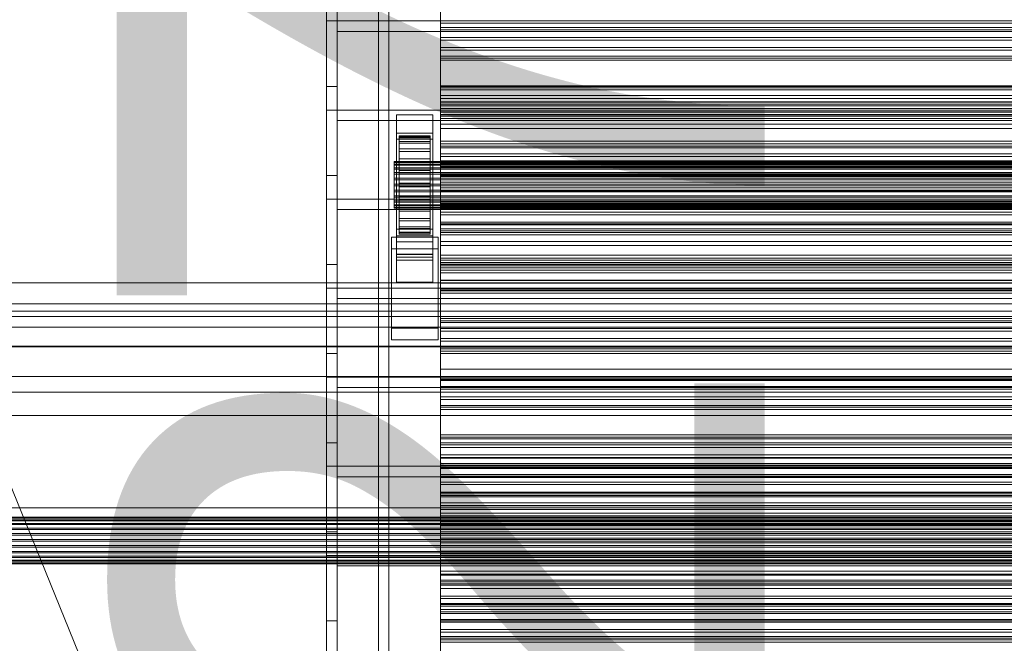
# Model space of a CAD drawing. Header units: millimetres. Extents: x -2233 to 61924, y -68080 to 6847.
# Tile 257 of 656: x -1412 to -1032, y -32981 to -32740. Entities that reach past the tile are written whole.
import ezdxf

# ---------------------------------------------------------------- set-up
doc = ezdxf.new("R2010")
doc.units = ezdxf.units.MM
for name, color, linetype, lineweight in [('COTAS_O', 1, 'Continuous', 0), ('frontal_C03', 7, 'Continuous', 0), ('frontal_C03-dry', 7, 'Continuous', 0), ('frontal_dosificador', 7, 'Continuous', 0), ('frontal_tolva', 7, 'Continuous', 0)]:
    doc.layers.add(name, color=color, linetype=linetype, lineweight=lineweight)
doc.dimstyles.new('R19_100', dxfattribs={"dimtxt": 250, "dimasz": 150, "dimexe": 150, "dimexo": 80, "dimgap": 100, "dimtad": 1, "dimtih": 1, "dimtoh": 1, "dimdsep": 46, "dimcen": 0.09, "dimadec": 0, "dimazin": 0, "dimtfac": 1, "dimtdec": 4, "dimtofl": 0, "dimtmove": 0, "dimatfit": 3, "dimfxl": 1, "dimtolj": 1, "dimtzin": 0, "dimarcsym": 0})

# ---------------------------------------------------------------- blocks, each defined once
blk = doc.blocks.new('DIM_R27_51')
at = {"layer": 'COTAS_O'}
for p, q in [((-1725, -31700), (-1025, -31700)), ((-1025, -31700), (-1070, -31850)), ((-1025, -34400), (-1025, -31700)), ((-1025, -31700), (-980, -31850)), ((-1025, -34400), (-1070, -34250)), ((-1025, -34400), (-980, -34250)), ((-1725, -34400), (-1025, -34400))]:
    blk.add_line(p, q, dxfattribs=at)
blk.add_text('2700 O', height=250, rotation=90, dxfattribs=at).set_placement((-1125, -33050))

msp = doc.modelspace()

# ---------------------------------------------------------------- linework, layer by layer
at = {"layer": 'frontal_C03'}
for p, q in [((-1274, -34875.113), (-1274, -32314.944)), ((-1270, -32314.944), (-1270, -34875.113)), ((-1270, -34879.011), (-1270, -32318.841)), ((-1274, -32441.623), (-1274, -35001.792)), ((-1270, -35001.792), (-1270, -32441.623)), ((-1250, -32745.051), (-1250, -32743.516)), ((-1250, -32743.516), (-1250, -32744.398)), ((1250, -32743.516), (-1250, -32743.516)), ((-1250, -32744.398), (-1250, -32747.358)), ((1250, -32744.398), (-1250, -32744.398)), ((-1250, -32748.416), (-1250, -32745.051)), ((1250, -32745.051), (-1250, -32745.051)), ((-1250, -32747.358), (-1250, -32751.268)), ((1250, -32747.358), (-1250, -32747.358)), ((-1250, -32752.325), (-1250, -32748.416)), ((-1250, -32748.416), (1250, -32748.416)), ((-1250, -32751.268), (-1250, -32754.633)), ((1250, -32751.268), (-1250, -32751.268)), ((-1250, -32755.286), (-1250, -32752.325)), ((1250, -32752.325), (-1250, -32752.325)), ((-1250, -32754.633), (-1250, -32756.167)), ((1250, -32754.633), (-1250, -32754.633)), ((-1250, -32756.167), (-1250, -32755.286)), ((1250, -32755.286), (-1250, -32755.286)), ((1250, -32756.167), (-1250, -32756.167)), ((-1250, -32767.509), (-1250, -32765.974)), ((-1250, -32765.974), (-1250, -32766.855)), ((1250, -32765.974), (-1250, -32765.974)), ((-1250, -32766.855), (-1250, -32769.816)), ((1250, -32766.855), (-1250, -32766.855)), ((-1250, -32770.873), (-1250, -32767.509)), ((1250, -32767.509), (-1250, -32767.509)), ((-1250, -32769.816), (-1250, -32773.726)), ((1250, -32769.816), (-1250, -32769.816)), ((-1250, -32774.783), (-1250, -32770.873)), ((-1250, -32770.873), (1250, -32770.873)), ((-1250, -32773.105), (-1250, -32772.308)), ((-1250, -32772.308), (-1250, -32773.69)), ((-1250, -32772.308), (1250, -32772.308)), ((-1250, -32776.028), (-1250, -32773.105)), ((-1250, -32773.105), (1250, -32773.105)), ((-1250, -32773.69), (-1250, -32777.157)), ((-1250, -32773.69), (1250, -32773.69)), ((-1250, -32773.726), (-1250, -32777.09)), ((1250, -32773.726), (-1250, -32773.726)), ((-1250, -32777.744), (-1250, -32774.783)), ((1250, -32774.783), (-1250, -32774.783)), ((-1250, -32780.876), (-1250, -32776.028)), ((-1250, -32776.028), (1250, -32776.028)), ((-1267, -32779.405), (-1267, -32777.159)), ((-1267, -32777.159), (-1253, -32777.159)), ((-1267, -32823.933), (-1267, -32777.159)), ((-1253, -32779.405), (-1267, -32779.405)), ((-1267, -32779.405), (-1267, -32826.179)), ((-1253, -32777.159), (-1253, -32779.405)), ((-1253, -32777.159), (-1253, -32823.933)), ((-1253, -32826.179), (-1253, -32779.405)), ((-1250, -32777.09), (-1250, -32778.625)), ((1250, -32777.09), (-1250, -32777.09)), ((-1250, -32777.157), (-1250, -32782.473)), ((-1250, -32777.157), (1250, -32777.157)), ((-1250, -32778.625), (-1250, -32777.744)), ((1250, -32777.744), (-1250, -32777.744)), ((1250, -32778.625), (-1250, -32778.625)), ((-1267, -32786.591), (-1267, -32784.346)), ((-1267, -32784.346), (-1253, -32784.346)), ((-1267, -32831.12), (-1267, -32784.346)), ((-1253, -32784.346), (-1253, -32786.591)), ((-1253, -32784.346), (-1253, -32831.12)), ((-1250, -32787.32), (-1250, -32780.876)), ((-1250, -32780.876), (1250, -32780.876)), ((-1250, -32782.473), (-1250, -32789.276)), ((-1250, -32782.473), (1250, -32782.473)), ((-1253, -32786.591), (-1267, -32786.591)), ((-1267, -32786.591), (-1267, -32833.365)), ((-1266, -32795.293), (-1266, -32785.3)), ((-1266, -32785.3), (-1266, -32786.12)), ((-1266, -32785.3), (-1254, -32785.3)), ((-1266, -32785.773), (-1266, -32785.3)), ((-1266, -32795.518), (-1266, -32785.773)), ((-1266, -32785.773), (-1254, -32785.773)), ((-1266, -32787.508), (-1266, -32785.773)), ((-1266, -32795.682), (-1266, -32786.12)), ((-1266, -32786.12), (-1266, -32788.179)), ((-1266, -32786.12), (-1254, -32786.12)), ((-1266, -32796.34), (-1266, -32787.508)), ((-1266, -32787.508), (-1254, -32787.508)), ((-1266, -32790.387), (-1266, -32787.508)), ((-1266, -32796.657), (-1266, -32788.179)), ((-1266, -32788.179), (-1266, -32791.335)), ((-1266, -32788.179), (-1254, -32788.179)), ((-1254, -32786.12), (-1254, -32785.3)), ((-1254, -32785.3), (-1254, -32795.293)), ((-1254, -32785.3), (-1254, -32785.773)), ((-1254, -32785.773), (-1254, -32795.518)), ((-1254, -32785.773), (-1254, -32787.508)), ((-1254, -32788.179), (-1254, -32786.12)), ((-1254, -32786.12), (-1254, -32795.682)), ((-1254, -32787.508), (-1254, -32796.34)), ((-1254, -32787.508), (-1254, -32790.387)), ((-1254, -32791.335), (-1254, -32788.179)), ((-1254, -32788.179), (-1254, -32796.657)), ((-1253, -32833.365), (-1253, -32786.591)), ((-1250, -32794.92), (-1250, -32787.32)), ((-1250, -32787.32), (1250, -32787.32)), ((-1266, -32797.703), (-1266, -32790.387)), ((-1266, -32790.387), (-1254, -32790.387)), ((-1266, -32794.213), (-1266, -32790.387)), ((-1266, -32798.152), (-1266, -32791.335)), ((-1266, -32791.335), (-1266, -32795.374)), ((-1266, -32791.335), (-1254, -32791.335)), ((-1254, -32790.387), (-1254, -32797.703)), ((-1254, -32790.387), (-1254, -32794.213)), ((-1254, -32795.374), (-1254, -32791.335)), ((-1254, -32791.335), (-1254, -32798.152)), ((-1250, -32789.966), (-1250, -32788.431)), ((-1250, -32788.431), (-1250, -32789.313)), ((1250, -32788.431), (-1250, -32788.431)), ((-1250, -32789.276), (-1250, -32797.101)), ((-1250, -32789.276), (1250, -32789.276)), ((-1250, -32789.313), (-1250, -32792.274)), ((1250, -32789.313), (-1250, -32789.313)), ((-1250, -32793.331), (-1250, -32789.966)), ((1250, -32789.966), (-1250, -32789.966)), ((-1268, -32795.518), (-1268, -32795.293)), ((-1268, -32795.293), (-1268, -32795.682)), ((-1268, -32795.293), (1268, -32795.293)), ((-1268, -32796.34), (-1268, -32795.518)), ((-1268, -32795.518), (1268, -32795.518)), ((-1268, -32795.682), (-1268, -32796.657)), ((-1268, -32795.682), (1268, -32795.682)), ((-1266, -32799.516), (-1266, -32794.213)), ((-1266, -32794.213), (-1254, -32794.213)), ((-1266, -32798.726), (-1266, -32794.213)), ((-1266, -32795.682), (-1266, -32795.293)), ((-1254, -32795.293), (-1266, -32795.293)), ((-1266, -32795.293), (-1266, -32795.518)), ((-1266, -32800.066), (-1266, -32795.374)), ((-1266, -32795.374), (-1266, -32800.021)), ((-1266, -32795.374), (-1254, -32795.374)), ((-1254, -32795.518), (-1266, -32795.518)), ((-1266, -32795.518), (-1266, -32796.34)), ((-1266, -32796.657), (-1266, -32795.682)), ((-1254, -32795.682), (-1266, -32795.682)), ((-1254, -32794.213), (-1254, -32799.516)), ((-1254, -32794.213), (-1254, -32798.726)), ((-1254, -32795.293), (-1254, -32795.682)), ((-1254, -32795.518), (-1254, -32795.293)), ((-1254, -32800.021), (-1254, -32795.374)), ((-1254, -32795.374), (-1254, -32800.066)), ((-1254, -32796.34), (-1254, -32795.518)), ((-1254, -32795.682), (-1254, -32796.657)), ((-1250, -32792.274), (-1250, -32796.183)), ((1250, -32792.274), (-1250, -32792.274)), ((-1250, -32797.24), (-1250, -32793.331)), ((-1250, -32793.331), (1250, -32793.331)), ((-1250, -32803.159), (-1250, -32794.92)), ((-1250, -32794.92), (1250, -32794.92)), ((-1268, -32797.703), (-1268, -32796.34)), ((-1268, -32796.34), (1268, -32796.34)), ((-1268, -32796.657), (-1268, -32798.152)), ((-1268, -32796.657), (1268, -32796.657)), ((-1268, -32799.516), (-1268, -32797.703)), ((-1268, -32797.703), (1268, -32797.703)), ((-1268, -32798.152), (-1268, -32800.066)), ((-1268, -32798.152), (1268, -32798.152)), ((-1268, -32801.653), (-1268, -32799.516)), ((-1268, -32799.516), (1268, -32799.516)), ((-1254, -32796.34), (-1266, -32796.34)), ((-1266, -32796.34), (-1266, -32797.703)), ((-1266, -32798.152), (-1266, -32796.657)), ((-1254, -32796.657), (-1266, -32796.657)), ((-1254, -32797.703), (-1266, -32797.703)), ((-1266, -32797.703), (-1266, -32799.516)), ((-1266, -32800.066), (-1266, -32798.152)), ((-1254, -32798.152), (-1266, -32798.152)), ((-1266, -32801.653), (-1266, -32798.726)), ((-1266, -32798.726), (-1254, -32798.726)), ((-1266, -32803.617), (-1266, -32798.726)), ((-1254, -32799.516), (-1266, -32799.516)), ((-1266, -32799.516), (-1266, -32801.653)), ((-1254, -32797.703), (-1254, -32796.34)), ((-1254, -32796.657), (-1254, -32798.152)), ((-1254, -32799.516), (-1254, -32797.703)), ((-1254, -32798.152), (-1254, -32800.066)), ((-1254, -32798.726), (-1254, -32801.653)), ((-1254, -32798.726), (-1254, -32803.617)), ((-1254, -32801.653), (-1254, -32799.516)), ((-1250, -32796.183), (-1250, -32799.548)), ((1250, -32796.183), (-1250, -32796.183)), ((-1250, -32797.101), (-1250, -32805.417)), ((1250, -32797.101), (-1250, -32797.101)), ((-1250, -32800.201), (-1250, -32797.24)), ((1250, -32797.24), (-1250, -32797.24)), ((-1250, -32799.548), (-1250, -32801.083)), ((1250, -32799.548), (-1250, -32799.548)), ((-1268, -32800.066), (-1268, -32802.267)), ((-1268, -32800.066), (1268, -32800.066)), ((-1268, -32803.97), (-1268, -32801.653)), ((-1268, -32801.653), (1268, -32801.653)), ((-1268, -32802.267), (-1268, -32804.605)), ((1268, -32802.267), (-1268, -32802.267)), ((-1266, -32800.021), (-1266, -32802.267)), ((-1254, -32800.021), (-1266, -32800.021)), ((-1266, -32800.021), (-1266, -32804.958)), ((-1266, -32802.267), (-1266, -32800.066)), ((-1254, -32800.066), (-1266, -32800.066)), ((-1254, -32801.653), (-1266, -32801.653)), ((-1266, -32801.653), (-1266, -32803.97)), ((-1266, -32802.267), (-1254, -32802.267)), ((-1266, -32804.605), (-1266, -32802.267)), ((-1254, -32802.267), (-1254, -32800.021)), ((-1254, -32804.958), (-1254, -32800.021)), ((-1254, -32800.066), (-1254, -32802.267)), ((-1254, -32803.97), (-1254, -32801.653)), ((-1254, -32802.267), (-1254, -32804.605)), ((-1250, -32801.083), (-1250, -32800.201)), ((1250, -32800.201), (-1250, -32800.201)), ((1250, -32801.083), (-1250, -32801.083)), ((-1250, -32811.474), (-1250, -32803.159)), ((-1250, -32803.159), (1250, -32803.159)), ((-1268, -32806.309), (-1268, -32803.97)), ((-1268, -32803.97), (1268, -32803.97)), ((-1268, -32804.605), (-1268, -32806.922)), ((-1268, -32804.605), (1268, -32804.605)), ((-1268, -32808.51), (-1268, -32806.309)), ((-1268, -32806.309), (1268, -32806.309)), ((-1268, -32806.922), (-1268, -32809.06)), ((-1268, -32806.922), (1268, -32806.922)), ((-1266, -32803.97), (-1266, -32803.617)), ((-1266, -32803.617), (-1254, -32803.617)), ((-1266, -32808.555), (-1266, -32803.617)), ((-1254, -32803.97), (-1266, -32803.97)), ((-1266, -32803.97), (-1266, -32806.309)), ((-1266, -32806.922), (-1266, -32804.605)), ((-1266, -32804.605), (-1266, -32804.958)), ((-1254, -32804.605), (-1266, -32804.605)), ((-1266, -32804.958), (-1266, -32809.85)), ((-1266, -32804.958), (-1254, -32804.958)), ((-1266, -32806.309), (-1266, -32808.555)), ((-1254, -32806.309), (-1266, -32806.309)), ((-1266, -32806.309), (-1266, -32808.51)), ((-1266, -32809.06), (-1266, -32806.922)), ((-1266, -32806.922), (-1266, -32809.85)), ((-1254, -32806.922), (-1266, -32806.922)), ((-1254, -32803.617), (-1254, -32803.97)), ((-1254, -32803.617), (-1254, -32808.555)), ((-1254, -32806.309), (-1254, -32803.97)), ((-1254, -32804.958), (-1254, -32804.605)), ((-1254, -32804.605), (-1254, -32806.922)), ((-1254, -32809.85), (-1254, -32804.958)), ((-1254, -32808.555), (-1254, -32806.309)), ((-1254, -32808.51), (-1254, -32806.309)), ((-1254, -32809.85), (-1254, -32806.922)), ((-1254, -32806.922), (-1254, -32809.06)), ((-1250, -32805.417), (-1250, -32813.655)), ((-1250, -32805.417), (1250, -32805.417)), ((-1268, -32810.423), (-1268, -32808.51)), ((-1268, -32808.51), (1268, -32808.51)), ((-1268, -32809.06), (-1268, -32810.872)), ((-1268, -32809.06), (1268, -32809.06)), ((-1268, -32811.918), (-1268, -32810.423)), ((-1268, -32810.423), (1268, -32810.423)), ((-1268, -32810.872), (-1268, -32812.236)), ((-1268, -32810.872), (1268, -32810.872)), ((-1266, -32808.51), (-1266, -32813.201)), ((-1254, -32808.51), (-1266, -32808.51)), ((-1266, -32808.51), (-1266, -32810.423)), ((-1266, -32808.555), (-1254, -32808.555)), ((-1266, -32813.201), (-1266, -32808.555)), ((-1266, -32810.872), (-1266, -32809.06)), ((-1266, -32809.06), (-1266, -32814.362)), ((-1254, -32809.06), (-1266, -32809.06)), ((-1266, -32809.85), (-1266, -32814.362)), ((-1266, -32809.85), (-1254, -32809.85)), ((-1266, -32810.423), (-1266, -32817.24)), ((-1254, -32810.423), (-1266, -32810.423)), ((-1266, -32810.423), (-1266, -32811.918)), ((-1266, -32812.236), (-1266, -32810.872)), ((-1266, -32810.872), (-1266, -32818.189)), ((-1254, -32810.872), (-1266, -32810.872)), ((-1254, -32813.201), (-1254, -32808.51)), ((-1254, -32810.423), (-1254, -32808.51)), ((-1254, -32808.555), (-1254, -32813.201)), ((-1254, -32814.362), (-1254, -32809.06)), ((-1254, -32809.06), (-1254, -32810.872)), ((-1254, -32814.362), (-1254, -32809.85)), ((-1254, -32817.24), (-1254, -32810.423)), ((-1254, -32811.918), (-1254, -32810.423)), ((-1254, -32818.189), (-1254, -32810.872)), ((-1254, -32810.872), (-1254, -32812.236)), ((-1250, -32812.424), (-1250, -32810.889)), ((-1250, -32810.889), (-1250, -32811.77)), ((1250, -32810.889), (-1250, -32810.889)), ((-1268, -32812.894), (-1268, -32811.918)), ((-1268, -32811.918), (1268, -32811.918)), ((-1268, -32812.236), (-1268, -32813.058)), ((-1268, -32812.236), (1268, -32812.236)), ((-1268, -32813.282), (-1268, -32812.894)), ((-1268, -32812.894), (1268, -32812.894)), ((-1268, -32813.058), (-1268, -32813.282)), ((-1268, -32813.058), (1268, -32813.058)), ((-1268, -32813.282), (1268, -32813.282)), ((-1266, -32811.918), (-1266, -32820.397)), ((-1254, -32811.918), (-1266, -32811.918)), ((-1266, -32811.918), (-1266, -32812.894)), ((-1266, -32813.058), (-1266, -32812.236)), ((-1266, -32812.236), (-1266, -32821.067)), ((-1254, -32812.236), (-1266, -32812.236)), ((-1266, -32812.894), (-1266, -32822.455)), ((-1254, -32812.894), (-1266, -32812.894)), ((-1266, -32812.894), (-1266, -32813.282)), ((-1266, -32813.282), (-1266, -32813.058)), ((-1266, -32813.058), (-1266, -32822.802)), ((-1254, -32813.058), (-1266, -32813.058)), ((-1266, -32813.201), (-1254, -32813.201)), ((-1266, -32817.24), (-1266, -32813.201)), ((-1266, -32813.282), (-1266, -32823.276)), ((-1254, -32813.282), (-1266, -32813.282)), ((-1266, -32814.362), (-1266, -32818.189)), ((-1266, -32814.362), (-1254, -32814.362)), ((-1254, -32820.397), (-1254, -32811.918)), ((-1254, -32812.894), (-1254, -32811.918)), ((-1254, -32821.067), (-1254, -32812.236)), ((-1254, -32812.236), (-1254, -32813.058)), ((-1254, -32822.455), (-1254, -32812.894)), ((-1254, -32813.282), (-1254, -32812.894)), ((-1254, -32822.802), (-1254, -32813.058)), ((-1254, -32813.058), (-1254, -32813.282)), ((-1254, -32813.201), (-1254, -32817.24)), ((-1254, -32823.276), (-1254, -32813.282)), ((-1254, -32818.189), (-1254, -32814.362)), ((-1250, -32819.3), (-1250, -32811.474)), ((-1250, -32811.474), (1250, -32811.474)), ((-1250, -32811.77), (-1250, -32814.731)), ((1250, -32811.77), (-1250, -32811.77)), ((-1250, -32815.789), (-1250, -32812.424)), ((1250, -32812.424), (-1250, -32812.424)), ((-1250, -32813.655), (-1250, -32821.256)), ((-1250, -32813.655), (1250, -32813.655)), ((-1250, -32814.731), (-1250, -32818.641)), ((1250, -32814.731), (-1250, -32814.731)), ((-1266, -32817.24), (-1254, -32817.24)), ((-1266, -32820.397), (-1266, -32817.24)), ((-1266, -32818.189), (-1266, -32821.067)), ((-1266, -32818.189), (-1254, -32818.189)), ((-1254, -32817.24), (-1254, -32820.397)), ((-1254, -32821.067), (-1254, -32818.189)), ((-1250, -32819.698), (-1250, -32815.789)), ((-1250, -32815.789), (1250, -32815.789)), ((-1250, -32818.641), (-1250, -32822.006)), ((1250, -32818.641), (-1250, -32818.641)), ((-1267, -32832.09), (-1267, -32821.31)), ((-1267, -32821.31), (-1253, -32821.31)), ((-1267, -32831.055), (-1267, -32821.31)), ((-1266, -32820.397), (-1254, -32820.397)), ((-1266, -32822.455), (-1266, -32820.397)), ((-1266, -32821.067), (-1266, -32822.802)), ((-1266, -32821.067), (-1254, -32821.067)), ((-1266, -32822.455), (-1254, -32822.455)), ((-1266, -32823.276), (-1266, -32822.455)), ((-1254, -32820.397), (-1254, -32822.455)), ((-1254, -32822.802), (-1254, -32821.067)), ((-1254, -32822.455), (-1254, -32823.276)), ((-1253, -32821.31), (-1253, -32832.09)), ((-1253, -32821.31), (-1253, -32831.055)), ((-1250, -32826.103), (-1250, -32819.3)), ((-1250, -32819.3), (1250, -32819.3)), ((-1250, -32822.659), (-1250, -32819.698)), ((1250, -32819.698), (-1250, -32819.698)), ((-1250, -32821.256), (-1250, -32827.7)), ((-1250, -32821.256), (1250, -32821.256)), ((-1250, -32822.006), (-1250, -32823.54)), ((1250, -32822.006), (-1250, -32822.006)), ((-1269, -32828.946), (-1269, -32824.455)), ((-1269, -32824.455), (-1251, -32824.455)), ((-1269, -32859.535), (-1269, -32824.455)), ((-1253, -32823.933), (-1267, -32823.933)), ((-1267, -32823.933), (-1267, -32826.179)), ((-1267, -32826.179), (-1253, -32826.179)), ((-1266, -32822.802), (-1266, -32823.276)), ((-1266, -32822.802), (-1254, -32822.802)), ((-1266, -32823.276), (-1254, -32823.276)), ((-1254, -32823.276), (-1254, -32822.802)), ((-1253, -32826.179), (-1253, -32823.933)), ((-1251, -32824.455), (-1251, -32828.946)), ((-1251, -32824.455), (-1251, -32859.535)), ((-1250, -32823.54), (-1250, -32822.659)), ((1250, -32822.659), (-1250, -32822.659)), ((1250, -32823.54), (-1250, -32823.54)), ((-1250, -32831.419), (-1250, -32826.103)), ((-1250, -32826.103), (1250, -32826.103)), ((-1251, -32828.946), (-1269, -32828.946)), ((-1269, -32864.027), (-1269, -32828.946)), ((-1251, -32864.027), (-1251, -32828.946)), ((-1250, -32827.7), (-1250, -32832.548)), ((-1250, -32827.7), (1250, -32827.7)), ((-1253, -32831.055), (-1267, -32831.055)), ((-1267, -32831.055), (-1267, -32841.835)), ((-1253, -32831.12), (-1267, -32831.12)), ((-1267, -32831.12), (-1267, -32833.365)), ((-1253, -32832.09), (-1267, -32832.09)), ((-1267, -32832.09), (-1267, -32841.835)), ((-1267, -32833.365), (-1253, -32833.365)), ((-1253, -32841.835), (-1253, -32831.055)), ((-1253, -32833.365), (-1253, -32831.12)), ((-1253, -32841.835), (-1253, -32832.09)), ((-1250, -32834.886), (-1250, -32831.419)), ((-1250, -32831.419), (1250, -32831.419)), ((-1250, -32832.548), (-1250, -32835.47)), ((-1250, -32832.548), (1250, -32832.548)), ((-1250, -32834.882), (-1250, -32833.347)), ((-1250, -32833.347), (-1250, -32834.228)), ((1250, -32833.347), (-1250, -32833.347)), ((-1250, -32834.228), (-1250, -32837.189)), ((1250, -32834.228), (-1250, -32834.228)), ((-1250, -32838.246), (-1250, -32834.882)), ((1250, -32834.882), (-1250, -32834.882)), ((-1250, -32836.268), (-1250, -32834.886)), ((-1250, -32834.886), (1250, -32834.886)), ((-1250, -32835.47), (-1250, -32836.268)), ((-1250, -32835.47), (1250, -32835.47)), ((-1250, -32836.268), (1250, -32836.268)), ((-1250, -32837.189), (-1250, -32841.098)), ((1250, -32837.189), (-1250, -32837.189)), ((-1250, -32842.156), (-1250, -32838.246)), ((-1250, -32838.246), (1250, -32838.246)), ((-1250, -32841.098), (-1250, -32844.463)), ((1250, -32841.098), (-1250, -32841.098)), ((-1267, -32841.835), (-1253, -32841.835)), ((-1250, -32845.117), (-1250, -32842.156)), ((1250, -32842.156), (-1250, -32842.156)), ((-1250, -32844.463), (-1250, -32845.998)), ((1250, -32844.463), (-1250, -32844.463)), ((-1250, -32845.998), (-1250, -32845.117)), ((1250, -32845.117), (-1250, -32845.117)), ((1250, -32845.998), (-1250, -32845.998)), ((-1500, -32850.211), (1500, -32850.211)), ((-1500, -32855.102), (1500, -32855.102)), ((-1250, -32857.339), (-1250, -32855.804)), ((-1250, -32855.804), (-1250, -32856.686)), ((1250, -32855.804), (-1250, -32855.804)), ((1500, -32859.194), (-1500, -32859.194)), ((-1251, -32859.535), (-1269, -32859.535)), ((-1269, -32859.535), (-1269, -32864.027)), ((-1251, -32864.027), (-1251, -32859.535)), ((-1250, -32856.686), (-1250, -32859.647)), ((1250, -32856.686), (-1250, -32856.686)), ((-1250, -32860.704), (-1250, -32857.339)), ((1250, -32857.339), (-1250, -32857.339)), ((-1250, -32859.647), (-1250, -32863.556)), ((1250, -32859.647), (-1250, -32859.647)), ((-1269, -32864.027), (-1251, -32864.027)), ((-1250, -32864.613), (-1250, -32860.704)), ((-1250, -32860.704), (1250, -32860.704)), ((-1250, -32863.556), (-1250, -32866.921)), ((1250, -32863.556), (-1250, -32863.556)), ((1500, -32866.511), (-1500, -32866.511)), ((1500, -32866.796), (-1500, -32866.796)), ((-1250, -32867.574), (-1250, -32864.613)), ((1250, -32864.613), (-1250, -32864.613)), ((-1250, -32866.921), (-1250, -32868.456)), ((1250, -32866.921), (-1250, -32866.921)), ((-1250, -32868.456), (-1250, -32867.574)), ((1250, -32867.574), (-1250, -32867.574)), ((1250, -32868.456), (-1250, -32868.456)), ((-1500, -32878.204), (1500, -32878.204)), ((-1250, -32879.797), (-1250, -32878.262)), ((-1250, -32878.262), (-1250, -32879.143)), ((1250, -32878.262), (-1250, -32878.262)), ((-1250, -32879.143), (-1250, -32882.104)), ((1250, -32879.143), (-1250, -32879.143)), ((-1250, -32883.162), (-1250, -32879.797)), ((1250, -32879.797), (-1250, -32879.797)), ((-1250, -32882.104), (-1250, -32886.014)), ((1250, -32882.104), (-1250, -32882.104)), ((-1250, -32887.071), (-1250, -32883.162)), ((-1250, -32883.162), (1250, -32883.162)), ((1500, -32884.317), (-1500, -32884.317)), ((-1250, -32886.014), (-1250, -32889.378)), ((1250, -32886.014), (-1250, -32886.014)), ((-1250, -32890.032), (-1250, -32887.071)), ((1250, -32887.071), (-1250, -32887.071)), ((-1250, -32889.378), (-1250, -32890.913)), ((1250, -32889.378), (-1250, -32889.378)), ((-1250, -32890.913), (-1250, -32890.032)), ((1250, -32890.032), (-1250, -32890.032)), ((-1500, -32893.3), (1500, -32893.3)), ((1250, -32890.913), (-1250, -32890.913)), ((-1250, -32902.254), (-1250, -32900.72)), ((-1250, -32900.72), (-1250, -32901.601)), ((1250, -32900.72), (-1250, -32900.72)), ((-1250, -32901.601), (-1250, -32904.562)), ((1250, -32901.601), (-1250, -32901.601)), ((-1250, -32905.619), (-1250, -32902.254)), ((1250, -32902.254), (-1250, -32902.254)), ((-1250, -32904.562), (-1250, -32908.471)), ((1250, -32904.562), (-1250, -32904.562)), ((-1250, -32909.529), (-1250, -32905.619)), ((-1250, -32905.619), (1250, -32905.619)), ((-1250, -32908.471), (-1250, -32911.836)), ((1250, -32908.471), (-1250, -32908.471)), ((-1250, -32912.49), (-1250, -32909.529)), ((1250, -32909.529), (-1250, -32909.529)), ((-1250, -32911.836), (-1250, -32913.371)), ((1250, -32911.836), (-1250, -32911.836)), ((-1250, -32913.371), (-1250, -32912.49)), ((1250, -32912.49), (-1250, -32912.49)), ((1250, -32913.371), (-1250, -32913.371)), ((-1250, -32916.725), (-1250, -32916.092)), ((-1250, -32916.092), (-1250, -32917.189)), ((-1250, -32916.092), (1250, -32916.092)), ((-1250, -32919.044), (-1250, -32916.725)), ((-1250, -32916.725), (1250, -32916.725)), ((-1250, -32917.189), (-1250, -32919.941)), ((-1250, -32917.189), (1250, -32917.189)), ((-1250, -32922.893), (-1250, -32919.044)), ((-1250, -32919.044), (1250, -32919.044)), ((-1250, -32919.941), (-1250, -32924.16)), ((-1250, -32919.941), (1250, -32919.941)), ((-1250, -32928.008), (-1250, -32922.893)), ((-1250, -32922.893), (1250, -32922.893)), ((-1250, -32924.712), (-1250, -32923.177)), ((-1250, -32923.177), (-1250, -32924.059)), ((1250, -32923.177), (-1250, -32923.177)), ((-1250, -32924.059), (-1250, -32927.019)), ((1250, -32924.059), (-1250, -32924.059)), ((-1250, -32924.16), (-1250, -32929.56)), ((-1250, -32924.16), (1250, -32924.16)), ((-1250, -32928.077), (-1250, -32924.712)), ((1250, -32924.712), (-1250, -32924.712)), ((-1250, -32927.019), (-1250, -32930.929)), ((1250, -32927.019), (-1250, -32927.019)), ((-1250, -32934.04), (-1250, -32928.008)), ((-1250, -32928.008), (1250, -32928.008)), ((-1250, -32931.986), (-1250, -32928.077)), ((-1250, -32928.077), (1250, -32928.077)), ((1530, -32928.942), (-1530, -32928.942)), ((-1500, -32932.482), (1500, -32932.482)), ((-1250, -32929.56), (-1250, -32935.772)), ((-1250, -32929.56), (1250, -32929.56)), ((-1250, -32930.929), (-1250, -32934.294)), ((1250, -32930.929), (-1250, -32930.929)), ((-1250, -32934.947), (-1250, -32931.986)), ((1250, -32931.986), (-1250, -32931.986)), ((1530, -32933.942), (-1530, -32933.942)), ((-1500, -32932.706), (1500, -32932.706)), ((-1500, -32932.87), (1500, -32932.87)), ((-1500, -32933.528), (1500, -32933.528)), ((-1500, -32933.845), (1500, -32933.845)), ((-1500, -32934.891), (1500, -32934.891)), ((-1500, -32935.34), (1500, -32935.34)), ((-1250, -32940.58), (-1250, -32934.04)), ((-1250, -32934.04), (1250, -32934.04)), ((-1250, -32934.294), (-1250, -32935.828)), ((1250, -32934.294), (-1250, -32934.294)), ((-1250, -32935.828), (-1250, -32934.947)), ((1250, -32934.947), (-1250, -32934.947)), ((-1250, -32935.772), (-1250, -32942.372)), ((1250, -32935.772), (-1250, -32935.772)), ((1250, -32935.828), (-1250, -32935.828)), ((-1500, -32936.704), (1500, -32936.704)), ((-1500, -32937.254), (1500, -32937.254)), ((-1500, -32938.841), (1500, -32938.841)), ((1500, -32939.455), (-1500, -32939.455)), ((-1500, -32941.158), (1500, -32941.158)), ((-1500, -32941.793), (1500, -32941.793)), ((-1500, -32943.497), (1500, -32943.497)), ((-1250, -32947.18), (-1250, -32940.58)), ((-1250, -32940.58), (1250, -32940.58)), ((-1250, -32942.372), (-1250, -32948.911)), ((-1250, -32942.372), (1250, -32942.372)), ((-1500, -32944.111), (1500, -32944.111)), ((-1500, -32945.698), (1500, -32945.698)), ((-1500, -32946.248), (1500, -32946.248)), ((-1500, -32947.611), (1500, -32947.611)), ((-1250, -32947.17), (-1250, -32945.635)), ((-1250, -32945.635), (-1250, -32946.516)), ((1250, -32945.635), (-1250, -32945.635)), ((-1250, -32946.516), (-1250, -32949.477)), ((1250, -32946.516), (-1250, -32946.516)), ((-1250, -32950.534), (-1250, -32947.17)), ((1250, -32947.17), (-1250, -32947.17)), ((-1250, -32953.392), (-1250, -32947.18)), ((-1250, -32947.18), (1250, -32947.18)), ((-1500, -32948.06), (1500, -32948.06)), ((-1500, -32949.107), (1500, -32949.107)), ((-1500, -32949.424), (1500, -32949.424)), ((-1500, -32950.082), (1500, -32950.082)), ((-1500, -32950.246), (1500, -32950.246)), ((-1500, -32950.47), (1500, -32950.47)), ((-1250, -32948.911), (-1250, -32954.944)), ((-1250, -32948.911), (1250, -32948.911)), ((-1250, -32949.477), (-1250, -32953.387)), ((1250, -32949.477), (-1250, -32949.477)), ((-1250, -32954.444), (-1250, -32950.534)), ((-1250, -32950.534), (1250, -32950.534)), ((-1250, -32953.387), (-1250, -32956.751)), ((-1250, -32958.792), (-1250, -32953.392)), ((-1250, -32953.392), (1250, -32953.392)), ((-1250, -32957.405), (-1250, -32954.444)), ((1250, -32954.444), (-1250, -32954.444)), ((-1250, -32954.944), (-1250, -32960.059)), ((-1250, -32954.944), (1250, -32954.944)), ((-1250, -32956.751), (-1250, -32958.286)), ((1250, -32956.751), (-1250, -32956.751)), ((-1250, -32958.286), (-1250, -32957.405)), ((1250, -32957.405), (-1250, -32957.405)), ((1250, -32958.286), (-1250, -32958.286)), ((-1250, -32963.011), (-1250, -32958.792)), ((-1250, -32958.792), (1250, -32958.792)), ((-1250, -32960.059), (-1250, -32963.907)), ((-1250, -32960.059), (1250, -32960.059)), ((-1250, -32965.763), (-1250, -32963.011)), ((-1250, -32963.011), (1250, -32963.011)), ((-1250, -32963.907), (-1250, -32966.227)), ((-1250, -32963.907), (1250, -32963.907)), ((-1250, -32966.86), (-1250, -32965.763)), ((-1250, -32965.763), (1250, -32965.763)), ((-1250, -32966.227), (-1250, -32966.86)), ((-1250, -32966.227), (1250, -32966.227)), ((-1250, -32966.86), (1250, -32966.86)), ((-1250, -32969.627), (-1250, -32968.092)), ((-1250, -32968.092), (-1250, -32968.974)), ((1250, -32968.092), (-1250, -32968.092)), ((-1250, -32968.974), (-1250, -32971.935)), ((1250, -32968.974), (-1250, -32968.974)), ((-1250, -32972.992), (-1250, -32969.627)), ((1250, -32969.627), (-1250, -32969.627)), ((-1250, -32971.935), (-1250, -32975.844)), ((1250, -32971.935), (-1250, -32971.935)), ((-1250, -32976.902), (-1250, -32972.992)), ((-1250, -32972.992), (1250, -32972.992)), ((-1250, -32975.844), (-1250, -32979.209)), ((1250, -32975.844), (-1250, -32975.844)), ((-1250, -32979.862), (-1250, -32976.902)), ((1250, -32976.902), (-1250, -32976.902)), ((-1250, -32979.209), (-1250, -32980.744)), ((1250, -32979.209), (-1250, -32979.209)), ((-1250, -32980.744), (-1250, -32979.862)), ((1250, -32979.862), (-1250, -32979.862)), ((1250, -32980.744), (-1250, -32980.744))]:
    msp.add_line(p, q, dxfattribs=at)
at = {"layer": 'frontal_C03-dry'}
for p, q in [((-1294, -32672.25), (-1294, -32766.25)), ((-1290, -32766.25), (-1290, -32672.25)), ((-1294, -32706.625), (-1294, -32800.625)), ((-1294, -32706.625), (-1294, -32741)), ((-1290, -32800.625), (-1290, -32706.625)), ((-1290, -32741), (-1290, -32706.625)), ((-1250, -32741.875), (-1250, -32707.5)), ((-1290, -32710.625), (-1290, -32745)), ((-1294, -32766.25), (-1294, -32731.875)), ((-1290, -32731.875), (-1290, -32766.25)), ((-1250, -32731.875), (-1250, -32766.25)), ((-1250, -32741.875), (-1250, -32737.875)), ((-1250, -32772.25), (-1250, -32737.875)), ((-1294, -32741), (-1294, -32835)), ((-1294, -32741), (-1290, -32741)), ((-1294, -32741), (-1294, -32775.375)), ((1290, -32741), (-1290, -32741)), ((-1290, -32741), (-1290, -32745)), ((-1290, -32835), (-1290, -32741)), ((-1290, -32775.375), (-1290, -32741)), ((1250, -32741.875), (-1250, -32741.875)), ((-1250, -32776.25), (-1250, -32741.875)), ((-1290, -32745), (1290, -32745)), ((-1290, -32745), (-1290, -32779.375)), ((-1294, -32766.25), (-1290, -32766.25)), ((-1294, -32800.625), (-1294, -32766.25)), ((-1290, -32766.25), (-1290, -32800.625)), ((-1250, -32766.25), (1250, -32766.25)), ((-1250, -32772.25), (-1250, -32766.25)), ((-1250, -32766.25), (-1250, -32800.625)), ((1250, -32772.25), (-1250, -32772.25)), ((-1250, -32776.25), (-1250, -32772.25)), ((-1250, -32806.625), (-1250, -32772.25)), ((-1294, -32775.375), (-1294, -32869.375)), ((-1294, -32775.375), (-1290, -32775.375)), ((-1294, -32775.375), (-1294, -32809.75)), ((1290, -32775.375), (-1290, -32775.375)), ((-1290, -32775.375), (-1290, -32779.375)), ((-1290, -32869.375), (-1290, -32775.375)), ((-1290, -32809.75), (-1290, -32775.375)), ((1250, -32776.25), (-1250, -32776.25)), ((-1250, -32810.625), (-1250, -32776.25)), ((-1290, -32779.375), (1290, -32779.375)), ((-1290, -32779.375), (-1290, -32813.75)), ((-1294, -32800.625), (-1290, -32800.625)), ((-1294, -32835), (-1294, -32800.625)), ((-1290, -32800.625), (-1290, -32835)), ((-1250, -32800.625), (1250, -32800.625)), ((-1250, -32806.625), (-1250, -32800.625)), ((-1250, -32800.625), (-1250, -32835)), ((1250, -32806.625), (-1250, -32806.625)), ((-1250, -32810.625), (-1250, -32806.625)), ((-1250, -32841), (-1250, -32806.625)), ((-1294, -32809.75), (-1294, -32903.75)), ((-1294, -32809.75), (-1290, -32809.75)), ((-1294, -32809.75), (-1294, -32844.125)), ((1290, -32809.75), (-1290, -32809.75)), ((-1290, -32809.75), (-1290, -32813.75)), ((-1290, -32903.75), (-1290, -32809.75)), ((-1290, -32844.125), (-1290, -32809.75)), ((1250, -32810.625), (-1250, -32810.625)), ((-1250, -32845), (-1250, -32810.625)), ((-1290, -32813.75), (1290, -32813.75)), ((-1290, -32813.75), (-1290, -32848.125)), ((-1294, -32835), (-1290, -32835)), ((-1294, -32869.375), (-1294, -32835)), ((-1290, -32835), (-1290, -32869.375)), ((-1250, -32835), (1250, -32835)), ((-1250, -32841), (-1250, -32835)), ((-1250, -32835), (-1250, -32869.375)), ((1250, -32841), (-1250, -32841)), ((-1250, -32845), (-1250, -32841)), ((-1250, -32875.375), (-1250, -32841)), ((-1294, -32844.125), (-1294, -32938.125)), ((-1294, -32844.125), (-1290, -32844.125)), ((-1294, -32844.125), (-1294, -32878.5)), ((1290, -32844.125), (-1290, -32844.125)), ((-1290, -32844.125), (-1290, -32848.125)), ((-1290, -32938.125), (-1290, -32844.125)), ((-1290, -32878.5), (-1290, -32844.125)), ((1250, -32845), (-1250, -32845)), ((-1250, -32879.375), (-1250, -32845)), ((-1290, -32848.125), (1290, -32848.125)), ((-1290, -32848.125), (-1290, -32882.5)), ((-1294, -32869.375), (-1290, -32869.375)), ((-1294, -32903.75), (-1294, -32869.375)), ((-1290, -32869.375), (-1290, -32903.75)), ((-1250, -32869.375), (1250, -32869.375)), ((-1250, -32875.375), (-1250, -32869.375)), ((-1250, -32869.375), (-1250, -32903.75)), ((1250, -32875.375), (-1250, -32875.375)), ((-1250, -32879.375), (-1250, -32875.375)), ((-1250, -32909.75), (-1250, -32875.375)), ((-1294, -32878.5), (-1294, -32972.5)), ((-1294, -32878.5), (-1290, -32878.5)), ((-1294, -32878.5), (-1294, -32912.875)), ((1290, -32878.5), (-1290, -32878.5)), ((-1290, -32878.5), (-1290, -32882.5)), ((-1290, -32972.5), (-1290, -32878.5)), ((-1290, -32912.875), (-1290, -32878.5)), ((1250, -32879.375), (-1250, -32879.375)), ((-1250, -32913.75), (-1250, -32879.375)), ((-1290, -32882.5), (1290, -32882.5)), ((-1290, -32882.5), (-1290, -32916.875)), ((-1294, -32903.75), (-1290, -32903.75)), ((-1294, -32938.125), (-1294, -32903.75)), ((-1290, -32903.75), (-1290, -32938.125)), ((-1250, -32903.75), (1250, -32903.75)), ((-1250, -32909.75), (-1250, -32903.75)), ((-1250, -32903.75), (-1250, -32938.125)), ((1250, -32909.75), (-1250, -32909.75)), ((-1250, -32913.75), (-1250, -32909.75)), ((-1250, -32944.125), (-1250, -32909.75)), ((-1294, -32912.875), (-1294, -33006.875)), ((-1294, -32912.875), (-1290, -32912.875)), ((-1294, -32912.875), (-1294, -32947.25)), ((1290, -32912.875), (-1290, -32912.875)), ((-1290, -32912.875), (-1290, -32916.875)), ((-1290, -33006.875), (-1290, -32912.875)), ((-1290, -32947.25), (-1290, -32912.875)), ((-1290, -32916.875), (1290, -32916.875)), ((-1290, -32916.875), (-1290, -32951.25)), ((1250, -32913.75), (-1250, -32913.75)), ((-1250, -32948.125), (-1250, -32913.75)), ((-1294, -32938.125), (-1290, -32938.125)), ((-1294, -32972.5), (-1294, -32938.125)), ((-1290, -32938.125), (-1290, -32972.5)), ((-1250, -32938.125), (1250, -32938.125)), ((-1250, -32944.125), (-1250, -32938.125)), ((-1250, -32938.125), (-1250, -32972.5)), ((-1294, -32947.25), (-1294, -33041.25)), ((-1294, -32947.25), (-1290, -32947.25)), ((-1294, -32947.25), (-1294, -32981.625)), ((1290, -32947.25), (-1290, -32947.25)), ((-1290, -32947.25), (-1290, -32951.25)), ((-1290, -33041.25), (-1290, -32947.25)), ((-1290, -32981.625), (-1290, -32947.25)), ((1250, -32944.125), (-1250, -32944.125)), ((-1250, -32948.125), (-1250, -32944.125)), ((-1250, -32978.5), (-1250, -32944.125)), ((-1290, -32951.25), (1290, -32951.25)), ((-1290, -32951.25), (-1290, -32985.625)), ((1250, -32948.125), (-1250, -32948.125)), ((-1250, -32982.5), (-1250, -32948.125)), ((-1294, -32972.5), (-1290, -32972.5)), ((-1294, -33006.875), (-1294, -32972.5)), ((-1290, -32972.5), (-1290, -33006.875)), ((-1250, -32972.5), (1250, -32972.5)), ((-1250, -32978.5), (-1250, -32972.5)), ((-1250, -32972.5), (-1250, -33006.875)), ((1250, -32978.5), (-1250, -32978.5)), ((-1250, -32982.5), (-1250, -32978.5)), ((-1250, -33012.875), (-1250, -32978.5))]:
    msp.add_line(p, q, dxfattribs=at)
at = {"layer": 'frontal_dosificador'}
msp.add_line((-1180, -33500), (-1750, -32100), dxfattribs=at)
at = {"layer": 'frontal_tolva'}
for p, q in [((-1821.5, -32842), (1821.5, -32842)), ((-1821.5, -32853), (1821.5, -32853))]:
    msp.add_line(p, q, dxfattribs=at)

# ---------------------------------------------------------------- dimensions: what is measured, and where the dimension line sits
at = {"layer": 'COTAS_O'}
dim = msp.add_aligned_dim(p1=(-1725, -34400), p2=(-1725, -31700), distance=-700, text='<> O', dimstyle='R19_100', dxfattribs=at)
dim.commit()
dim.dimension.update_dxf_attribs({"geometry": 'DIM_R27_51', "text_midpoint": (-1025, -33050)})

doc.saveas('drawing.dxf')
